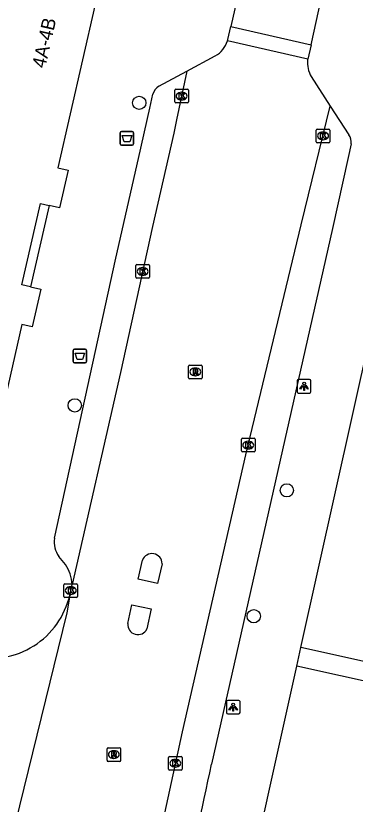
# Model space of a CAD drawing. Extents: x 161771 to 163125, y 382479 to 383177.
# Drawn here: x 162488.2 to 162513.1, y 382759.4 to 382817.3 of the extents above; entities that cross this region are included whole.
import ezdxf

# ---------------------------------------------------------------- set-up
doc = ezdxf.new("R2010")
doc.units = 0
for name, color, linetype in [('IMGEO_Afvalbak', 7, 'Continuous'), ('IMGEO_Boom', 7, 'Continuous'), ('IMGEO_Kolk', 7, 'Continuous'), ('IMGEO_Lichtpunt', 7, 'Continuous'), ('IMGEO_Pand', 7, 'Continuous'), ('IMGEO_Pand_nummerreeks', 7, 'Continuous'), ('IMGEO_Rijbaan_lokaal_open', 7, 'Continuous'), ('IMGEO_Rioolput', 7, 'Continuous'), ('IMGEO_Voetpad_open', 7, 'Continuous')]:
    doc.layers.add(name, color=color, linetype=linetype)

msp = doc.modelspace()

# ---------------------------------------------------------------- linework, layer by layer
at = {"layer": 'IMGEO_Afvalbak'}
for p, q in [((162495.868, 382807.886), (162495.868, 382808.686)), ((162495.868, 382808.686), (162495.868, 382807.886)), ((162495.968, 382808.786), (162496.758, 382808.786)), ((162496.758, 382808.786), (162495.968, 382808.786)), ((162496.858, 382808.686), (162496.858, 382807.886)), ((162496.858, 382807.886), (162496.858, 382808.686)), ((162496.758, 382807.786), (162495.968, 382807.786)), ((162495.968, 382807.786), (162496.758, 382807.786)), ((162492.414, 382791.895), (162492.414, 382792.695)), ((162492.414, 382792.695), (162492.414, 382791.895)), ((162492.514, 382792.795), (162493.304, 382792.795)), ((162493.304, 382792.795), (162492.514, 382792.795)), ((162493.404, 382792.695), (162493.404, 382791.895)), ((162493.404, 382791.895), (162493.404, 382792.695)), ((162493.304, 382791.795), (162492.514, 382791.795)), ((162492.514, 382791.795), (162493.304, 382791.795))]:
    msp.add_line(p, q, dxfattribs=at)
for points in [[(162496.011, 382808.5), (162496.715, 382808.5), (162496.566, 382808.03), (162496.16, 382808.03), (162496.011, 382808.5)], [(162492.557, 382792.509), (162493.261, 382792.509), (162493.112, 382792.039), (162492.706, 382792.039), (162492.557, 382792.509)]]:
    msp.add_lwpolyline(points, dxfattribs=at)
for centre, start, end in [((162495.968, 382808.686), 90, 180), ((162495.968, 382808.686), 90, 180), ((162496.758, 382808.686), 0, 90), ((162496.758, 382808.686), 360, 90), ((162495.968, 382807.886), 180, 270), ((162495.968, 382807.886), 180, 270), ((162496.758, 382807.886), 270, 0), ((162496.758, 382807.886), 270, 0), ((162492.514, 382792.695), 90, 180), ((162492.514, 382792.695), 90, 180), ((162493.304, 382792.695), 0, 90), ((162493.304, 382792.695), 360, 90), ((162492.514, 382791.895), 180, 270), ((162492.514, 382791.895), 180, 270), ((162493.304, 382791.895), 270, 0), ((162493.304, 382791.895), 270, 0)]:
    msp.add_arc(centre, 0.1, start, end, dxfattribs=at)
at = {"layer": 'IMGEO_Boom'}
for centre in [(162497.269, 382810.889), (162492.54, 382788.668), (162508.091, 382782.426), (162505.663, 382773.178)]:
    msp.add_circle(centre, 0.489, dxfattribs=at)
at = {"layer": 'IMGEO_Kolk'}
for p, q in [((162499.871, 382810.961), (162499.871, 382811.813)), ((162499.946, 382811.887), (162500.798, 382811.887)), ((162500.359, 382811.667), (162500.384, 382811.667)), ((162500.872, 382811.813), (162500.872, 382810.961)), ((162500.798, 382810.887), (162499.946, 382810.887)), ((162500.382, 382811.107), (162500.357, 382811.107)), ((162510.248, 382808.038), (162510.248, 382808.89)), ((162510.323, 382808.964), (162511.175, 382808.964)), ((162510.736, 382808.744), (162510.761, 382808.744)), ((162511.249, 382808.89), (162511.249, 382808.038)), ((162511.175, 382807.964), (162510.323, 382807.964)), ((162510.759, 382808.184), (162510.734, 382808.184)), ((162497.018, 382798.082), (162497.018, 382798.934)), ((162497.093, 382799.008), (162497.945, 382799.008)), ((162497.506, 382798.788), (162497.531, 382798.788)), ((162498.019, 382798.934), (162498.019, 382798.082)), ((162497.529, 382798.228), (162497.504, 382798.228)), ((162497.945, 382798.008), (162497.093, 382798.008)), ((162504.758, 382785.324), (162504.758, 382786.176)), ((162504.833, 382786.25), (162505.685, 382786.25)), ((162505.246, 382786.03), (162505.271, 382786.03)), ((162505.759, 382786.176), (162505.759, 382785.324)), ((162505.269, 382785.47), (162505.244, 382785.47)), ((162505.685, 382785.25), (162504.833, 382785.25)), ((162491.747, 382774.637), (162491.747, 382775.489)), ((162491.822, 382775.563), (162492.674, 382775.563)), ((162492.748, 382775.489), (162492.748, 382774.637)), ((162492.235, 382775.343), (162492.26, 382775.343)), ((162492.674, 382774.563), (162491.822, 382774.563)), ((162492.258, 382774.783), (162492.233, 382774.783)), ((162499.415, 382761.951), (162499.415, 382762.803)), ((162499.49, 382762.877), (162500.342, 382762.877)), ((162500.416, 382762.803), (162500.416, 382761.951)), ((162499.903, 382762.657), (162499.928, 382762.657)), ((162500.342, 382761.877), (162499.49, 382761.877)), ((162499.926, 382762.097), (162499.901, 382762.097))]:
    msp.add_line(p, q, dxfattribs=at)
for points in [[(162499.871, 382810.961), (162499.871, 382811.813)], [(162499.946, 382811.887), (162500.798, 382811.887)], [(162500.192, 382811.587), (162500.315, 382811.587), (162500.315, 382811.436), (162500.445, 382811.587), (162500.609, 382811.587), (162500.463, 382811.436), (162500.616, 382811.187), (162500.464, 382811.187), (162500.379, 382811.351), (162500.315, 382811.284), (162500.315, 382811.187), (162500.192, 382811.187), (162500.192, 382811.587)], [(162500.872, 382811.813), (162500.872, 382810.961)], [(162500.798, 382810.887), (162499.946, 382810.887)], [(162510.248, 382808.038), (162510.248, 382808.89)], [(162510.323, 382808.964), (162511.175, 382808.964)], [(162510.569, 382808.664), (162510.692, 382808.664), (162510.692, 382808.513), (162510.822, 382808.664), (162510.986, 382808.664), (162510.84, 382808.513), (162510.993, 382808.264), (162510.841, 382808.264), (162510.756, 382808.428), (162510.692, 382808.361), (162510.692, 382808.264), (162510.569, 382808.264), (162510.569, 382808.664)], [(162511.249, 382808.89), (162511.249, 382808.038)], [(162511.175, 382807.964), (162510.323, 382807.964)], [(162497.018, 382798.082), (162497.018, 382798.934)], [(162497.093, 382799.008), (162497.945, 382799.008)], [(162497.339, 382798.708), (162497.462, 382798.708), (162497.462, 382798.557), (162497.592, 382798.708), (162497.756, 382798.708), (162497.61, 382798.557), (162497.763, 382798.308), (162497.611, 382798.308), (162497.526, 382798.472), (162497.462, 382798.405), (162497.462, 382798.308), (162497.339, 382798.308), (162497.339, 382798.708)], [(162498.019, 382798.934), (162498.019, 382798.082)], [(162497.945, 382798.008), (162497.093, 382798.008)], [(162504.758, 382785.324), (162504.758, 382786.176)], [(162504.833, 382786.25), (162505.685, 382786.25)], [(162505.079, 382785.95), (162505.202, 382785.95), (162505.202, 382785.799), (162505.332, 382785.95), (162505.496, 382785.95), (162505.35, 382785.799), (162505.503, 382785.55), (162505.351, 382785.55), (162505.266, 382785.714), (162505.202, 382785.647), (162505.202, 382785.55), (162505.079, 382785.55), (162505.079, 382785.95)], [(162505.759, 382786.176), (162505.759, 382785.324)], [(162505.685, 382785.25), (162504.833, 382785.25)], [(162491.747, 382774.637), (162491.747, 382775.489)], [(162491.822, 382775.563), (162492.674, 382775.563)], [(162492.748, 382775.489), (162492.748, 382774.637)], [(162492.068, 382775.263), (162492.191, 382775.263), (162492.191, 382775.112), (162492.321, 382775.263), (162492.485, 382775.263), (162492.339, 382775.112), (162492.492, 382774.863), (162492.34, 382774.863), (162492.255, 382775.027), (162492.191, 382774.96), (162492.191, 382774.863), (162492.068, 382774.863), (162492.068, 382775.263)], [(162492.674, 382774.563), (162491.822, 382774.563)], [(162499.415, 382761.951), (162499.415, 382762.803)], [(162499.49, 382762.877), (162500.342, 382762.877)], [(162500.416, 382762.803), (162500.416, 382761.951)], [(162499.736, 382762.577), (162499.859, 382762.577), (162499.859, 382762.426), (162499.989, 382762.577), (162500.153, 382762.577), (162500.007, 382762.426), (162500.16, 382762.177), (162500.008, 382762.177), (162499.923, 382762.341), (162499.859, 382762.274), (162499.859, 382762.177), (162499.736, 382762.177), (162499.736, 382762.577)], [(162500.342, 382761.877), (162499.49, 382761.877)]]:
    msp.add_lwpolyline(points, dxfattribs=at)
for centre, start, end in [((162499.948, 382811.811), 91.55205, 178.44795), ((162499.948, 382811.811), 91.55205, 178.44795), ((162500.796, 382811.811), 1.55205, 88.44795), ((162500.796, 382811.811), 1.55205, 88.44795), ((162499.948, 382810.963), 181.55205, 268.44795), ((162499.948, 382810.963), 181.55205, 268.44795), ((162500.796, 382810.963), 271.55205, 358.44795), ((162500.796, 382810.963), 271.55205, 358.44795), ((162510.325, 382808.888), 91.55205, 178.44795), ((162510.325, 382808.888), 91.55205, 178.44795), ((162511.173, 382808.888), 1.55205, 88.44795), ((162511.173, 382808.888), 1.55205, 88.44795), ((162510.325, 382808.04), 181.55205, 268.44795), ((162510.325, 382808.04), 181.55205, 268.44795), ((162511.173, 382808.04), 271.55205, 358.44795), ((162511.173, 382808.04), 271.55205, 358.44795), ((162497.095, 382798.932), 91.55205, 178.44795), ((162497.095, 382798.932), 91.55205, 178.44795), ((162497.943, 382798.932), 1.55205, 88.44795), ((162497.943, 382798.932), 1.55205, 88.44795), ((162497.095, 382798.084), 181.55205, 268.44795), ((162497.095, 382798.084), 181.55205, 268.44795), ((162497.943, 382798.084), 271.55205, 358.44795), ((162497.943, 382798.084), 271.55205, 358.44795), ((162504.835, 382786.174), 91.55205, 178.44795), ((162504.835, 382786.174), 91.55205, 178.44795), ((162505.683, 382786.174), 1.55205, 88.44795), ((162505.683, 382786.174), 1.55205, 88.44795), ((162504.835, 382785.326), 181.55205, 268.44795), ((162504.835, 382785.326), 181.55205, 268.44795), ((162505.683, 382785.326), 271.55205, 358.44795), ((162505.683, 382785.326), 271.55205, 358.44795), ((162491.824, 382775.487), 91.55205, 178.44795), ((162491.824, 382775.487), 91.55205, 178.44795), ((162492.672, 382775.487), 1.55205, 88.44795), ((162492.672, 382775.487), 1.55205, 88.44795), ((162491.824, 382774.639), 181.55205, 268.44795), ((162491.824, 382774.639), 181.55205, 268.44795), ((162492.672, 382774.639), 271.55205, 358.44795), ((162492.672, 382774.639), 271.55205, 358.44795), ((162499.492, 382762.801), 91.55205, 178.44795), ((162499.492, 382762.801), 91.55205, 178.44795), ((162500.34, 382762.801), 1.55205, 88.44795), ((162500.34, 382762.801), 1.55205, 88.44795), ((162499.492, 382761.953), 181.55205, 268.44795), ((162499.492, 382761.953), 181.55205, 268.44795), ((162500.34, 382761.953), 271.55205, 358.44795), ((162500.34, 382761.953), 271.55205, 358.44795)]:
    msp.add_arc(centre, 0.0765, start, end, dxfattribs=at)
for centre, major_axis, ratio, start_param, end_param in [((162500.358, 382811.387), (-0.387, 0.002), 0.722429, 4.712389, 7.853982), ((162500.383, 382811.387), (-0.39, 0.002), 0.717154, 1.570796, 4.712389), ((162510.735, 382808.464), (-0.387, 0.002), 0.722429, 4.712389, 7.853982), ((162510.76, 382808.464), (-0.39, 0.002), 0.717154, 1.570796, 4.712389), ((162497.505, 382798.508), (-0.387, 0.002), 0.722429, 4.712389, 7.853982), ((162497.53, 382798.508), (-0.39, 0.002), 0.717154, 1.570796, 4.712389), ((162505.245, 382785.75), (-0.387, 0.002), 0.722429, 4.712389, 7.853982), ((162505.27, 382785.75), (-0.39, 0.002), 0.717154, 1.570796, 4.712389), ((162492.234, 382775.063), (-0.387, 0.002), 0.722429, 4.712389, 7.853982), ((162492.259, 382775.063), (-0.39, 0.002), 0.717154, 1.570796, 4.712389), ((162499.902, 382762.377), (-0.387, 0.002), 0.722429, 4.712389, 7.853982), ((162499.927, 382762.377), (-0.39, 0.002), 0.717154, 1.570796, 4.712389)]:
    msp.add_ellipse(centre, major_axis=major_axis, ratio=ratio, start_param=start_param, end_param=end_param, dxfattribs=at)
at = {"layer": 'IMGEO_Lichtpunt'}
for p, q in [((162509.759, 382790.572), (162508.951, 382790.572)), ((162509.759, 382790.572), (162508.951, 382790.572)), ((162508.857, 382790.477), (162508.857, 382789.67)), ((162508.857, 382790.477), (162508.857, 382789.67)), ((162509.853, 382789.67), (162509.853, 382790.477)), ((162509.853, 382789.67), (162509.853, 382790.477)), ((162508.951, 382789.576), (162509.759, 382789.576)), ((162508.951, 382789.576), (162509.759, 382789.576)), ((162503.661, 382766.905), (162503.661, 382766.098)), ((162503.661, 382766.905), (162503.661, 382766.098)), ((162504.563, 382767), (162503.755, 382767)), ((162504.563, 382767), (162503.755, 382767)), ((162504.657, 382766.098), (162504.657, 382766.905)), ((162504.657, 382766.098), (162504.657, 382766.905)), ((162503.755, 382766.004), (162504.563, 382766.004)), ((162503.755, 382766.004), (162504.563, 382766.004))]:
    msp.add_line(p, q, dxfattribs=at)
for points in [[(162509.231, 382790.141), (162509.27, 382790.113), (162509.082, 382789.851), (162509.044, 382789.878), (162509.231, 382790.141)], [(162509.333, 382790.093), (162509.38, 382790.093), (162509.38, 382789.771), (162509.333, 382789.771), (162509.333, 382790.093)], [(162509.443, 382790.113), (162509.481, 382790.14), (162509.668, 382789.878), (162509.629, 382789.85), (162509.443, 382790.113)], [(162504.035, 382766.569), (162504.074, 382766.541), (162503.886, 382766.279), (162503.848, 382766.306), (162504.035, 382766.569)], [(162504.137, 382766.521), (162504.184, 382766.521), (162504.184, 382766.199), (162504.137, 382766.199), (162504.137, 382766.521)], [(162504.247, 382766.541), (162504.285, 382766.568), (162504.472, 382766.306), (162504.433, 382766.278), (162504.247, 382766.541)]]:
    msp.add_lwpolyline(points, dxfattribs=at)
for centre in [(162509.356, 382790.275), (162504.16, 382766.703)]:
    msp.add_circle(centre, 0.0994, dxfattribs=at)
for centre, start, end in [((162508.951, 382790.477), 90, 180), ((162508.951, 382790.477), 90, 180), ((162509.759, 382790.477), 0, 90), ((162509.759, 382790.477), 0, 90), ((162508.951, 382789.67), 180, 270), ((162508.951, 382789.67), 180, 270), ((162509.759, 382789.67), 270, 0), ((162509.759, 382789.67), 270, 360), ((162503.755, 382766.905), 90, 180), ((162503.755, 382766.905), 90, 180), ((162504.563, 382766.905), 0, 90), ((162504.563, 382766.905), 0, 90), ((162503.755, 382766.098), 180, 270), ((162503.755, 382766.098), 180, 270), ((162504.563, 382766.098), 270, 0), ((162504.563, 382766.098), 270, 360)]:
    msp.add_arc(centre, 0.0946, start, end, dxfattribs=at)
at = {"layer": 'IMGEO_Pand'}
for points in [[(162494.91, 382822.004), (162491.289, 382806.116), (162492.051, 382805.943), (162491.42, 382803.174), (162490.658, 382803.348)], [(162489.299, 382797.38), (162488.656, 382797.527), (162490.016, 382803.494), (162490.658, 382803.348)], [(162489.299, 382797.38), (162490.06, 382797.207), (162489.427, 382794.428), (162488.665, 382794.601), (162484.441, 382776.066)]]:
    msp.add_lwpolyline(points, dxfattribs=at)
at = {"layer": 'IMGEO_Rijbaan_lokaal_open'}
for points in [[(162504.743, 382819.885), (162503.973, 382816.498)], [(162509.884, 382815.143), (162510.621, 382818.519)], [(162503.728, 382815.434), (162503.758, 382815.55), (162503.973, 382816.498)], [(162503.973, 382816.498), (162509.884, 382815.143)], [(162509.625, 382814.094), (162503.728, 382815.434)], [(162509.884, 382815.143), (162509.625, 382814.094)], [(162500.747, 382813.211), (162502.847, 382814.344)], [(162509.625, 382814.094), (162509.615, 382814.051)], [(162500.747, 382813.211), (162500, 382809.643), (162499.796, 382808.668), (162498.249, 382801.811), (162495.881, 382791.077), (162492.352, 382775.519)], [(162509.883, 382812.817), (162511.28, 382810.646)], [(162451.23, 382642.792), (162451.763, 382643.729), (162454.89, 382648.901), (162458.673, 382655.168), (162463.316, 382663.492), (162468.158, 382672.932), (162472.466, 382682.195), (162476.717, 382691.181), (162479.897, 382698.492), (162483.52, 382707.553), (162487.266, 382717.521), (162488.748, 382721.634), (162492.079, 382731.423), (162493.813, 382737.211), (162496.008, 382745.127), (162496.887, 382748.736), (162497.178, 382750), (162498.277, 382754.772), (162500, 382762.664), (162500.442, 382764.689), (162505.086, 382785.036), (162509.154, 382801.926), (162511.28, 382810.646)], [(162498.596, 382775.571), (162497.178, 382775.911), (162497.508, 382777.289)], [(162498.948, 382777.038), (162498.596, 382775.571)], [(162492.168, 382774.731), (162492.248, 382775.059), (162492.352, 382775.519)], [(162492.168, 382774.731), (162491.965, 382773.425), (162487.236, 382754.153)], [(162496.429, 382772.64), (162496.726, 382774.026), (162498.152, 382773.721)], [(162498.152, 382773.721), (162497.836, 382772.246)]]:
    msp.add_lwpolyline(points, dxfattribs=at)
for centre, radius, start, end in [((162501.973, 382815.952), 1.83, 298.53637, 343.5694), ((162511.646, 382813.846), 2.041, 174.23691, 210.26951), ((162498.205, 382777.032), 0.743, 0.46898, 159.75576), ((162486.346, 382776.047), 5.969, 257.19366, 347.25861), ((162497.168, 382772.571), 0.743, 174.69607, 334.01641)]:
    msp.add_arc(centre, radius, start, end, dxfattribs=at)
at = {"layer": 'IMGEO_Rioolput'}
for p, q in [((162500.881, 382790.702), (162500.881, 382791.554)), ((162500.956, 382791.628), (162501.808, 382791.628)), ((162501.369, 382791.408), (162501.394, 382791.408)), ((162501.882, 382791.554), (162501.882, 382790.702)), ((162501.808, 382790.628), (162500.956, 382790.628)), ((162501.392, 382790.848), (162501.367, 382790.848)), ((162494.904, 382762.593), (162494.904, 382763.445)), ((162494.979, 382763.519), (162495.831, 382763.519)), ((162495.392, 382763.299), (162495.417, 382763.299)), ((162495.905, 382763.445), (162495.905, 382762.593)), ((162495.415, 382762.739), (162495.39, 382762.739)), ((162495.831, 382762.519), (162494.979, 382762.519))]:
    msp.add_line(p, q, dxfattribs=at)
for points in [[(162500.881, 382790.702), (162500.881, 382791.554)], [(162500.956, 382791.628), (162501.808, 382791.628)], [(162501.47, 382791.326), (162501.218, 382791.328), (162501.218, 382790.928)], [(162501.218, 382790.928), (162501.342, 382790.928), (162501.342, 382791.09), (162501.353, 382791.09)], [(162501.396, 382791.247), (162501.342, 382791.247), (162501.342, 382791.166)], [(162501.342, 382791.166), (162501.394, 382791.166)], [(162501.882, 382791.554), (162501.882, 382790.702)], [(162501.808, 382790.628), (162500.956, 382790.628)], [(162501.4, 382791.061), (162501.471, 382790.928), (162501.611, 382790.928), (162501.546, 382791.054)], [(162494.904, 382762.593), (162494.904, 382763.445)], [(162494.979, 382763.519), (162495.831, 382763.519)], [(162495.905, 382763.445), (162495.905, 382762.593)], [(162495.493, 382763.217), (162495.241, 382763.219), (162495.241, 382762.819)], [(162495.241, 382762.819), (162495.365, 382762.819), (162495.365, 382762.981), (162495.376, 382762.981)], [(162495.419, 382763.138), (162495.365, 382763.138), (162495.365, 382763.057)], [(162495.365, 382763.057), (162495.417, 382763.057)], [(162495.423, 382762.952), (162495.494, 382762.819), (162495.634, 382762.819), (162495.569, 382762.945)], [(162495.831, 382762.519), (162494.979, 382762.519)]]:
    msp.add_lwpolyline(points, dxfattribs=at)
for centre, radius, start, end in [((162500.958, 382791.552), 0.0765, 91.55205, 178.44795), ((162500.958, 382791.552), 0.0765, 91.55205, 178.44795), ((162501.352, 382791.037), 0.0533, 26.02933, 88.69889), ((162501.378, 382791.355), 0.19, 274.7715, 282.96867), ((162501.402, 382791.151), 0.0964, 77.00612, 93.18647), ((162501.416, 382791.208), 0.0378, 276.66336, 79.67722), ((162501.469, 382791.216), 0.109, 350.36119, 89.41601), ((162501.467, 382791.216), 0.112, 277.58423, 350.98172), ((162501.451, 382791.001), 0.108, 29.51342, 73.79051), ((162501.806, 382791.552), 0.0765, 1.55205, 88.44795), ((162501.806, 382791.552), 0.0765, 1.55205, 88.44795), ((162500.958, 382790.704), 0.0765, 181.55205, 268.44795), ((162500.958, 382790.704), 0.0765, 181.55205, 268.44795), ((162501.806, 382790.704), 0.0765, 271.55205, 358.44795), ((162501.806, 382790.704), 0.0765, 271.55205, 358.44795), ((162494.981, 382763.443), 0.0765, 91.55205, 178.44795), ((162494.981, 382763.443), 0.0765, 91.55205, 178.44795), ((162495.829, 382763.443), 0.0765, 1.55205, 88.44795), ((162495.829, 382763.443), 0.0765, 1.55205, 88.44795), ((162495.375, 382762.928), 0.0533, 26.02933, 88.69889), ((162495.401, 382763.246), 0.19, 274.7715, 282.96867), ((162495.425, 382763.042), 0.0964, 77.00612, 93.18647), ((162495.439, 382763.099), 0.0378, 276.66336, 79.67722), ((162495.492, 382763.107), 0.109, 350.36119, 89.41601), ((162495.49, 382763.107), 0.112, 277.58423, 350.98172), ((162495.474, 382762.892), 0.108, 29.51342, 73.79051), ((162494.981, 382762.595), 0.0765, 181.55205, 268.44795), ((162494.981, 382762.595), 0.0765, 181.55205, 268.44795), ((162495.829, 382762.595), 0.0765, 271.55205, 358.44795), ((162495.829, 382762.595), 0.0765, 271.55205, 358.44795)]:
    msp.add_arc(centre, radius, start, end, dxfattribs=at)
for centre, major_axis, ratio, start_param, end_param in [((162501.368, 382791.128), (-0.387, 0.002), 0.722429, 4.712389, 7.853982), ((162501.393, 382791.128), (-0.39, 0.002), 0.717154, 1.570796, 4.712389), ((162495.391, 382763.019), (-0.387, 0.002), 0.722429, 4.712389, 7.853982), ((162495.416, 382763.019), (-0.39, 0.002), 0.717154, 1.570796, 4.712389)]:
    msp.add_ellipse(centre, major_axis=major_axis, ratio=ratio, start_param=start_param, end_param=end_param, dxfattribs=at)
at = {"layer": 'IMGEO_Voetpad_open'}
for points in [[(162509.13, 382770.881), (162519.291, 382816.631)], [(162498.715, 382812.115), (162500.747, 382813.211)], [(162491.057, 382778.902), (162495.55, 382799.47), (162497.218, 382806.814), (162498.045, 382810.505), (162498.254, 382811.521)], [(162511.28, 382810.646), (162512.632, 382808.546)], [(162512.805, 382807.873), (162512.601, 382806.873), (162511.434, 382801.667), (162502.562, 382762.312)], [(162490.658, 382803.348), (162489.299, 382797.38)], [(162491.859, 382776.975), (162491.372, 382777.577)], [(162508.826, 382769.514), (162509.13, 382770.881)], [(162539.316, 382768.446), (162538.401, 382764.38), (162509.13, 382770.881)], [(162503.806, 382746.991), (162504.492, 382750), (162508.826, 382769.514)], [(162548.448, 382756.24), (162548.919, 382758.549), (162537.66, 382761.08), (162537.854, 382761.942), (162538.094, 382763.014), (162508.826, 382769.514)]]:
    msp.add_lwpolyline(points, dxfattribs=at)
for centre, radius, start, end in [((162499.234, 382811.237), 1.02, 120.55591, 163.81442), ((162511.994, 382808.023), 0.825, 349.51311, 39.31931), ((162492.695, 382778.591), 1.667, 169.26548, 217.48054), ((162489.461, 382775.352), 2.895, 3.31167, 34.10042), ((162259.811, 382811.333), 247.651, 346.20435, 348.5833)]:
    msp.add_arc(centre, radius, start, end, dxfattribs=at)

# ---------------------------------------------------------------- texts
at = {"layer": 'IMGEO_Pand_nummerreeks'}
msp.add_text('4A-4B', height=1, rotation=77.16023, dxfattribs=at).set_placement((162490.362, 382813.385))

doc.saveas('drawing.dxf')
